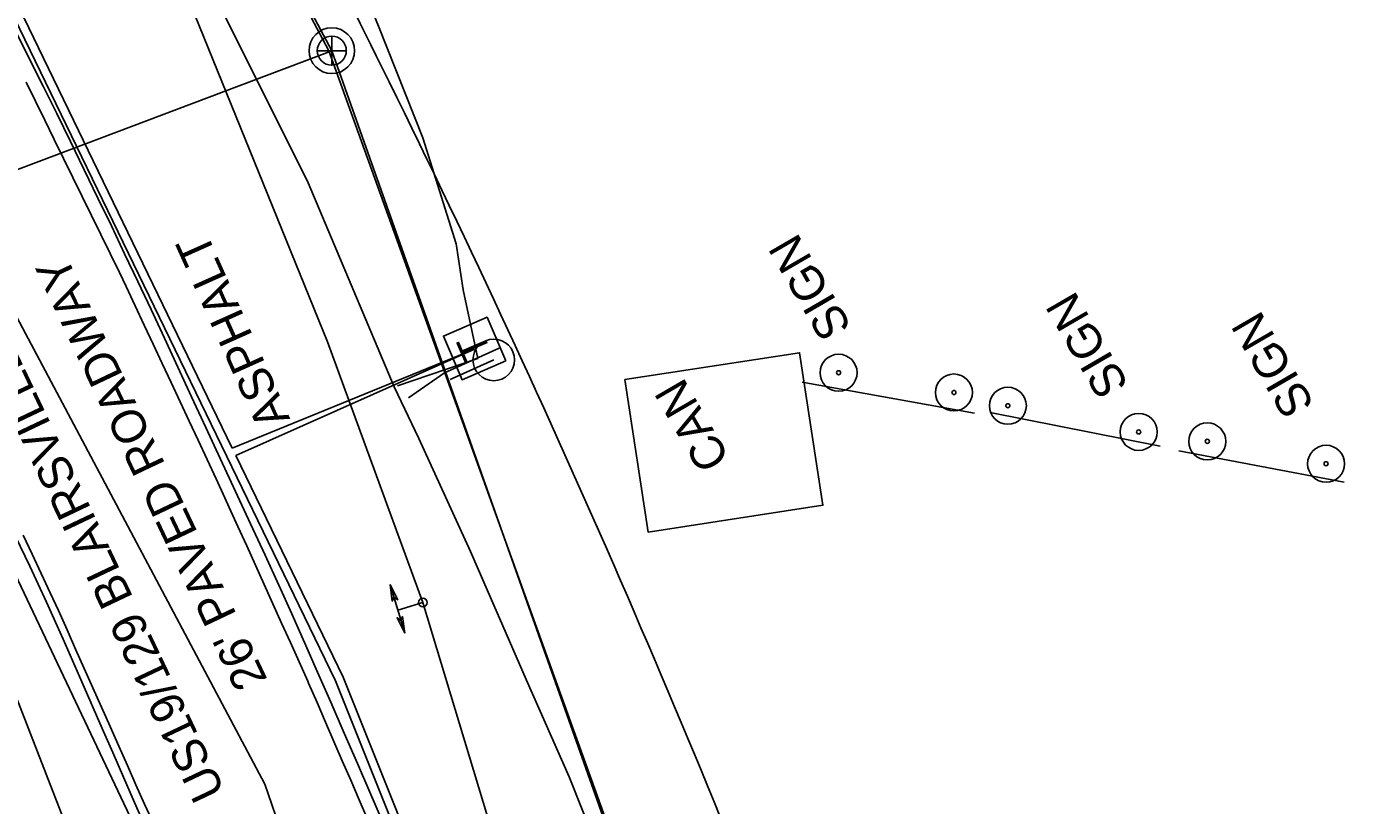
# Model space of a CAD drawing. Extents: x 472260 to 482161, y 489063 to 507124.
# Drawn here: x 474345.4 to 474501.9, y 505221.5 to 505313.3 of the extents above; entities that cross this region are included whole.
import ezdxf

# ---------------------------------------------------------------- set-up
doc = ezdxf.new("R2010")
doc.units = 0
for name, color, linetype in [('Exist Drainage Structure Manhole CELL', 7, 'Continuous'), ('Exist Roads Change in Surface', 7, 'Continuous'), ('Exist Structure Minor Drop Inlet Cogo Elevation', 7, 'Continuous'), ('Exist Structure Minor Drop Inlet Cogo Number', 7, 'Continuous'), ('Exist Structure Minor Pipes CMP 66 Inch Cogo Point CELL', 7, 'Continuous'), ('Exist Utilities Water Meter CELL', 7, 'Continuous'), ('Prop Drainage Structure Catch Basin Convert From Junction Box Label', 7, 'Continuous'), ('Prop Drainage Structure Drop Inlet Grate 2 Narrow Slots and Sag Grates 840 24 CELL', 7, 'Continuous'), ('Prop Drainage Structure Drop Inlet Grate 2 Wide Slots and Sag Grates 840 22 Label', 7, 'Continuous'), ('Prop Drainage Structure Junction Box with Manhole TB Label', 7, 'Continuous'), ('Prop Drainage Structure Pipe CSP 36in', 7, 'Continuous'), ('Prop Drainage Structure Pipe CSP 60in Label', 7, 'Continuous'), ('Prop Drainage Structure Pipe Plug CELL', 7, 'Continuous'), ('Prop Drainage Structure Pipe RCP 15in Class III', 7, 'Continuous'), ('Prop Drainage Structure Pipe RCP 18in Class III', 7, 'Continuous'), ('Prop Drainage Structure Pipe RCP 18in Class III Label', 7, 'Continuous'), ('Prop Drainage Structure Pipe RCP 36in Class IV Label', 7, 'Continuous'), ('Prop Drainage Structure Pipe RCP 42in Class III', 7, 'Continuous'), ('Prop Drainage Structure Pipe RCP 72in Class III', 7, 'Continuous'), ('Prop Drainage Structure Pipe Side Drain 18in', 7, 'Continuous'), ('Prop Drainage Structure Pipe Stub Out CELL', 7, 'Continuous'), ('Prop Earthen Structure Ditch Flow Line', 7, 'Continuous'), ('Prop Erosion Rip Rap Class B', 7, 'Continuous'), ('Prop Erosion Rip Rap Pad at Outlet Label', 7, 'Continuous'), ('Prop NEU Channel Block Detail Label', 7, 'Continuous')]:
    doc.layers.add(name, color=color, linetype=linetype)

msp = doc.modelspace()

# ---------------------------------------------------------------- linework, layer by layer
at = {"layer": 'Exist Drainage Structure Manhole CELL'}
msp.add_lwpolyline([(474381.37, 505312.22), (474381.37, 505308.79), (474381.37, 505310.5), (474383.08, 505310.5), (474379.66, 505310.5)], dxfattribs=at)
for radius in [2.69, 1.71]:
    msp.add_circle((474381.37, 505310.5), radius, dxfattribs=at)
at = {"layer": 'Exist Structure Minor Drop Inlet Cogo Elevation'}
for centre, radius, start, end in [((470598.26, 503430.81), 4228.77, 26.36313, 27.59346), ((473181.76, 504711.19), 1345.4, 20.84556, 26.36313), ((473181.76, 504711.19), 1245.4, 20.84556, 26.36313)]:
    msp.add_arc(centre, radius, start, end, dxfattribs=at)
at = {"layer": 'Exist Structure Minor Drop Inlet Cogo Number'}
for p, q in [((474243.8, 505468.12), (474373.47, 505224.04)), ((474373.47, 505224.04), (474425.09, 505074.66))]:
    msp.add_line(p, q, dxfattribs=at)
at = {"layer": 'Exist Structure Minor Pipes CMP 66 Inch Cogo Point CELL'}
msp.add_lwpolyline([(474432.61, 505006.18), (474408.01, 505087.04), (474380.34, 505165.05), (474364.73, 505205.19), (474329.03, 505280.4), (474302.2, 505330.62), (474278.58, 505374.8)], dxfattribs=at)
at = {"layer": 'Exist Utilities Water Meter CELL'}
for points in [[(474381.37, 505310.5), (474291.41, 505479.61), (474133.98, 505703.96), (474005.76, 505875.11), (474005.76, 505875.11)], [(474501.91, 504874.63), (474486.82, 505012.65), (474381.37, 505310.5), (474319.34, 505287.05), (474214.67, 505460.4), (474099.38, 505611.49), (473990.81, 505760.98)]]:
    msp.add_lwpolyline(points, dxfattribs=at)
at = {"layer": 'Prop Drainage Structure Catch Basin Convert From Junction Box Label'}
for p, q in [((474381.79, 505236.24), (474337.35, 505328.04)), ((474369.64, 505263.63), (474338.25, 505328.48)), ((474398.2, 505275.31), (474369.64, 505263.63)), ((474370.05, 505262.77), (474398.2, 505275.31)), ((474382.69, 505236.67), (474370.05, 505262.77))]:
    msp.add_line(p, q, dxfattribs=at)
for points in [[(474491.12, 504895.12), (474485.82, 504917.92), (474476.9, 504953.59), (474473.08, 504968.66), (474467.2, 504989.54), (474459.83, 505016.6), (474452.57, 505040.72), (474450.67, 505046.49), (474441.17, 505076.04), (474429.03, 505112.52), (474419.04, 505143.06), (474381.79, 505236.24)], [(474469.22, 504986.26), (474468.16, 504989.8), (474460.79, 505016.88), (474453.52, 505041.02), (474451.62, 505046.8), (474442.12, 505076.35), (474429.98, 505112.84), (474419.98, 505143.4), (474382.69, 505236.67)]]:
    msp.add_lwpolyline(points, dxfattribs=at)
at = {"layer": 'Prop Drainage Structure Drop Inlet Grate 2 Narrow Slots and Sag Grates 840 24 CELL'}
for points in [[(474385.58, 505219.91), (474384.59, 505222.2), (474383.6, 505224.5), (474382.6, 505226.79), (474381.61, 505229.08), (474380.62, 505231.37), (474379.63, 505233.67), (474378.63, 505235.96), (474378.54, 505236.18), (474377.51, 505238.46), (474376.48, 505240.74), (474375.45, 505243.01), (474374.42, 505245.29), (474373.39, 505247.57), (474372.36, 505249.84), (474371.34, 505252.12), (474370.31, 505254.4), (474369.28, 505256.67), (474368.77, 505257.79), (474367.72, 505260.05), (474366.66, 505262.31), (474365.6, 505264.58), (474364.54, 505266.84), (474363.48, 505269.11), (474362.42, 505271.37), (474361.36, 505273.63), (474360.3, 505275.9), (474359.25, 505278.16), (474358.19, 505280.42), (474357.13, 505282.69), (474356.35, 505284.35), (474355.25, 505286.59), (474354.15, 505288.83), (474353.05, 505291.08), (474351.94, 505293.32), (474350.84, 505295.56), (474349.74, 505297.81), (474348.64, 505300.05), (474347.53, 505302.29), (474346.43, 505304.53), (474345.33, 505306.78)], [(474344.97, 505253.4), (474346.03, 505251.14), (474347.09, 505248.88), (474348.16, 505246.61), (474349.14, 505244.52), (474350.16, 505242.24), (474351.17, 505239.96), (474352.19, 505237.68), (474353.2, 505235.39), (474354.22, 505233.11), (474355.24, 505230.83), (474356.25, 505228.54), (474357.27, 505226.26), (474358.28, 505223.98), (474359.3, 505221.7), (474360.33, 505219.39)]]:
    msp.add_lwpolyline(points, dxfattribs=at)
at = {"layer": 'Prop Drainage Structure Junction Box with Manhole TB Label'}
for points in [[(474381.02, 505310.5), (474291.37, 505479.61), (474026.4, 505840.1)], [(474486.36, 505018.11), (474381.02, 505310.5)]]:
    msp.add_lwpolyline(points, dxfattribs=at)
at = {"layer": 'Prop Drainage Structure Pipe CSP 36in'}
msp.add_lwpolyline([(474481.39, 504988.76), (474470.17, 504993.79), (474442.21, 505085.29), (474423.22, 505142.48), (474392.1, 505245.46)], dxfattribs=at)
at = {"layer": 'Prop Drainage Structure Pipe CSP 60in Label'}
msp.add_lwpolyline([(474392.1, 505245.46), (474380.86, 505276.18), (474354.94, 505340.11), (474327.71, 505395.86), (474296.04, 505455.14), (474273.37, 505478.89), (474253.65, 505500.46), (474222.08, 505550.73), (474187.17, 505599.98), (474145.38, 505654.12), (474117.51, 505691.82), (474095.45, 505720.67), (474052.39, 505777.8), (474029.11, 505806.95), (473993.12, 505857.26), (473950.19, 505912.29)], dxfattribs=at)
at = {"layer": 'Prop Drainage Structure Pipe Plug CELL'}
for p, q in [((474436.82, 505271.42), (474457.14, 505267.77)), ((474458.96, 505267.84), (474479.02, 505263.9)), ((474481.22, 505263.34), (474500.71, 505259.63))]:
    msp.add_line(p, q, dxfattribs=at)
at = {"layer": 'Prop Drainage Structure Pipe RCP 15in Class III'}
for centre, radius in [((474441.11, 505272.54), 2.18), ((474441.11, 505272.54), 0.24), ((474454.7, 505270.21), 2.18), ((474454.7, 505270.21), 0.24), ((474461.06, 505268.65), 2.18), ((474461.06, 505268.65), 0.24), ((474476.48, 505265.56), 2.18), ((474484.57, 505264.45), 2.18), ((474476.48, 505265.56), 0.24), ((474484.57, 505264.45), 0.24), ((474498.57, 505261.81), 2.18), ((474498.57, 505261.81), 0.24)]:
    msp.add_circle(centre, radius, dxfattribs=at)
at = {"layer": 'Prop Drainage Structure Pipe RCP 18in Class III'}
msp.add_lwpolyline([(474389.1, 505271.01), (474398.57, 505274.23), (474396.85, 505282.3), (474396.01, 505287.72), (474392.11, 505300.23), (474386.87, 505313.39), (474382.5, 505324.09), (474379.5, 505332.37), (474375.77, 505345.9), (474375.38, 505354.59)], dxfattribs=at)
at = {"layer": 'Prop Drainage Structure Pipe RCP 36in Class IV Label'}
for p, q in [((474389.14, 505244.56), (474388.24, 505247.57)), ((474388.24, 505247.57), (474389.96, 505241.86)), ((474392.1, 505245.46), (474389.14, 505244.56)), ((474392.1, 505245.46), (474392.1, 505245.46))]:
    msp.add_line(p, q, dxfattribs=at)
for points in [[(474388.24, 505247.57), (474389.14, 505245.78), (474388.69, 505246.08), (474388.5, 505245.63)], [(474389.96, 505241.86), (474389.06, 505243.65), (474389.51, 505243.34), (474389.7, 505243.8)]]:
    msp.add_lwpolyline(points, close=True, dxfattribs=at)
msp.add_circle((474392.1, 505245.46), 0.517, dxfattribs=at)
at = {"layer": 'Prop Drainage Structure Pipe RCP 72in Class III'}
msp.add_lwpolyline([(474390.39, 505269.58), (474394.66, 505272.52), (474401.1, 505275.45)], dxfattribs=at)
at = {"layer": 'Prop Drainage Structure Pipe Side Drain 18in'}
msp.add_lwpolyline([(474415.89, 505271.73), (474436.5, 505274.9), (474439.26, 505256.92), (474418.65, 505253.75)], close=True, dxfattribs=at)
at = {"layer": 'Prop Drainage Structure Pipe Stub Out CELL'}
for points in [[(474344.26, 505312.45), (474345.79, 505309.44), (474347.35, 505306.33), (474348.94, 505303.11), (474350.56, 505299.8), (474352.19, 505296.45), (474353.8, 505293.13), (474355.38, 505289.84), (474356.94, 505286.57), (474358.5, 505283.3), (474360.06, 505279.98), (474361.63, 505276.6), (474363.22, 505273.18), (474364.84, 505269.68), (474366.51, 505266.08), (474368.24, 505262.36), (474370.03, 505258.54), (474371.8, 505254.73), (474373.5, 505251.05), (474375.11, 505247.51), (474376.64, 505244.11), (474378.14, 505240.73), (474379.68, 505237.26), (474381.24, 505233.7), (474382.84, 505230.06), (474384.41, 505226.48), (474385.87, 505223.09), (474387.23, 505219.9)], [(474359.4, 505218.92), (474358.11, 505221.89), (474356.82, 505224.85), (474355.54, 505227.77), (474354.3, 505230.62), (474351.91, 505236.1), (474349.7, 505241.12), (474347.73, 505245.49), (474345.76, 505249.74), (474343.55, 505254.36)]]:
    msp.add_lwpolyline(points, dxfattribs=at)
at = {"layer": 'Prop Earthen Structure Ditch Flow Line'}
for points in [[(474375.21, 505358.54), (474369.13, 505352.99), (474365.07, 505344.87), (474363.87, 505325.47), (474367.03, 505318.1), (474378.6, 505294.94), (474388.71, 505270.88)], [(474416.14, 505192.8), (474418.11, 505193.62), (474420.14, 505194.43), (474415.57, 505209.29), (474409.36, 505224.91), (474404.29, 505236.39), (474397.73, 505251.47), (474391.62, 505264.8), (474388.71, 505270.88)]]:
    msp.add_lwpolyline(points, dxfattribs=at)
at = {"layer": 'Prop Erosion Rip Rap Class B'}
msp.add_line((474398.2, 505275.31), (474398.2, 505275.31), dxfattribs=at)
msp.add_lwpolyline([(474401.87, 505273.93), (474399.67, 505279.07), (474394.52, 505276.86), (474396.73, 505271.72), (474401.87, 505273.93)], dxfattribs=at)
at = {"layer": 'Prop Erosion Rip Rap Pad at Outlet Label'}
msp.add_lwpolyline([(474333.63, 505261.37), (474391.56, 505112.22), (474416.96, 505035.11), (474404.23, 505030.66), (474383.08, 505096.38), (474361.36, 505165.52), (474344.78, 505214.38), (474331, 505244.92), (474311.95, 505251.22), (474316.11, 505264.81), (474333.63, 505261.37)], dxfattribs=at)
at = {"layer": 'Prop NEU Channel Block Detail Label'}
for q in [(474395.33, 505271.76), (474400.46, 505274.05)]:
    msp.add_line((474400.46, 505274.05), q, dxfattribs=at)
msp.add_circle((474400.46, 505274.05), 2.45, dxfattribs=at)

# ---------------------------------------------------------------- texts
at = {"layer": 'Exist Roads Change in Surface'}
msp.add_text('ASPHALT', height=4, rotation=114.1357, dxfattribs=at).set_placement((474376.48, 505267.1))
at = {"layer": 'Prop Drainage Structure Drop Inlet Grate 2 Wide Slots and Sag Grates 840 22 Label'}
for s, p in [('US19/129 BLAIRSVILLE HWY', (474368.85, 505223.17)), ("26' PAVED ROADWAY", (474373.83, 505236.34))]:
    msp.add_text(s, height=4, rotation=115.3905, dxfattribs=at).set_placement(p)
at = {"layer": 'Prop Drainage Structure Pipe RCP 18in Class III Label'}
msp.add_text('CAN', height=4, rotation=120.1656, dxfattribs=at).set_placement((474428.39, 505262.39))
at = {"layer": 'Prop Drainage Structure Pipe RCP 42in Class III'}
for p in [(474442.72, 505277.9), (474475.4, 505271.07), (474497.28, 505268.77)]:
    msp.add_text('SIGN', height=4, rotation=120.1656, dxfattribs=at).set_placement(p)
at = {"layer": 'Prop Erosion Rip Rap Class B'}
msp.add_text('T', height=3.42, rotation=113.2294, dxfattribs=at).set_placement((474400.22, 505274.95))

doc.saveas('drawing.dxf')
